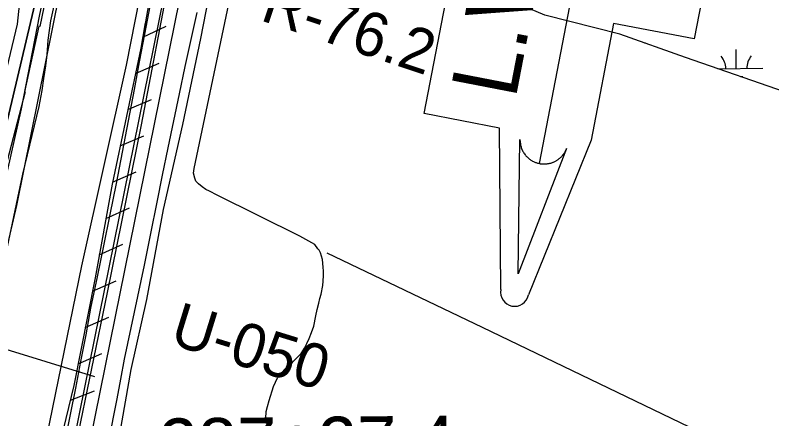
# Model space of a CAD drawing. Extents: x 3683402 to 3721514, y 487807 to 513565.
# Drawn here: x 3711901 to 3713333, y 494893 to 495656 of the extents above; entities that cross this region are included whole.
import ezdxf

# ---------------------------------------------------------------- set-up
doc = ezdxf.new("R2010")
doc.units = 0
for name, color, linetype in [('V-FLOD-BASE', 7, 'Continuous'), ('V-LEVE-TOET', 7, 'Continuous'), ('V-RIVR-EDGE', 7, 'Continuous'), ('V-RIVR-RANG', 7, 'Continuous'), ('V-RIVR-RANG-IDEN', 7, 'Continuous'), ('V-ROAD-CNTR', 7, 'Continuous'), ('V-RRAP-FSHR', 7, 'Continuous'), ('V-RRAP-RVMT', 7, 'Continuous'), ('V-SITE-VEGE', 7, 'Continuous'), ('V-SURV-IDEN', 7, 'Continuous'), ('V-SURV-LINE', 7, 'Continuous'), ('V-TOPO-DPTH', 7, 'Continuous'), ('V-TOPO-MINR', 7, 'Continuous'), ('V-TOPO-SHOR', 7, 'Continuous'), ('V-TOPO-WATR', 7, 'Continuous'), ('V-TOPO-WATR-IDEN', 7, 'Continuous'), ('V-WETL-SWMP', 7, 'Continuous')]:
    doc.layers.add(name, color=color, linetype=linetype)

msp = doc.modelspace()

# ---------------------------------------------------------------- linework, layer by layer
at = {"layer": 'V-FLOD-BASE'}
msp.add_lwpolyline([(3712434.2, 496871.6), (3712398.5, 496699.5), (3712330.9, 496397.4), (3712258.5, 496046.2), (3712194.4, 495735.8), (3712139.8, 495448.8), (3712075.3, 495131.8), (3712016.5, 494844.4), (3711956.1, 494576.2), (3711903, 494332.2), (3711871.5, 494196.1), (3711852.1, 494125.8), (3711827.7, 494040.5), (3711812.1, 494001.7), (3711802.5, 493980.5), (3711767, 493914.4), (3711709.6, 493811.3), (3711687.1, 493770.9), (3711665.6, 493735.9), (3711620.1, 493669.8), (3711557.4, 493574), (3711527.5, 493530.9), (3711503.6, 493499.4)], dxfattribs=at)
at = {"layer": 'V-LEVE-TOET'}
for points in [[(3712069.3, 495220.1), (3712081.2, 495279.1), (3712093, 495338.1), (3712104.5, 495397.2), (3712115.8, 495456.3), (3712127, 495515.4), (3712136.7, 495568), (3712146.6, 495620.5), (3712156.7, 495673)], [(3712245, 495661.3), (3712233.6, 495610.2), (3712222.4, 495559), (3712211.5, 495507.8), (3712200.7, 495456.6), (3712190.2, 495405.3), (3712179.8, 495354), (3712169.7, 495302.6), (3712157.7, 495243.2), (3712145.4, 495183.7), (3712133, 495124.4), (3712120.3, 495065.1), (3712107.5, 495005.8), (3712100.7, 494968.2), (3712093.7, 494930.7), (3712086.5, 494893.2), (3712079.2, 494855.7)], [(3711996, 494850.6), (3712006.2, 494900.9), (3712016.2, 494951.2), (3712026, 495001.5), (3712035.5, 495051.9), (3712044.8, 495102.3), (3712057.1, 495161.2), (3712069.3, 495220.1)]]:
    msp.add_lwpolyline(points, dxfattribs=at)
at = {"layer": 'V-RIVR-EDGE'}
msp.add_lwpolyline([(3711880.2, 495330.2), (3711913.6, 495479), (3711947.6, 495654.2), (3711983.5, 495827), (3712030.3, 496058.6), (3712064.3, 496219.4), (3712088.1, 496371.8), (3712106.3, 496468.4), (3712125, 496491.8), (3712140.6, 496513.4), (3712149.1, 496550), (3712182, 496711.4), (3712204, 496890.2), (3712213.9, 497021.1)], dxfattribs=at)
at = {"layer": 'V-RIVR-RANG'}
msp.add_line((3712052.2, 494972.3), (3711287.3, 495206.5), dxfattribs=at)
at = {"layer": 'V-ROAD-CNTR'}
msp.add_lwpolyline([(3712093, 494828), (3712121.2, 494986.4), (3712150.6, 495118.8), (3712181.9, 495288.7), (3712218.6, 495449.7), (3712252.6, 495612.1), (3712299, 495848.8), (3712339.1, 496046.8), (3712388.2, 496293.2), (3712432.9, 496488.7), (3712467.1, 496626.6), (3712499.8, 496771.3), (3712520.4, 496867.8), (3712533.5, 496948.2)], dxfattribs=at)
at = {"layer": 'V-RRAP-FSHR'}
for p, q in [((3712142.7, 495614.7), (3712187, 495635.4)), ((3712129, 495546.1), (3712173.9, 495565.2)), ((3712114.6, 495477.6), (3712159.5, 495496.7)), ((3712100.1, 495409.1), (3712145.1, 495428.2)), ((3712085.7, 495340.6), (3712130.6, 495359.7)), ((3712073.1, 495271.7), (3712117.5, 495292.2)), ((3712060.6, 495202.9), (3712105, 495223.3)), ((3712047.8, 495134.1), (3712092.4, 495153.8)), ((3712034.2, 495065.4), (3712078.9, 495085.1)), ((3712020.7, 494996.7), (3712065.4, 495016.4)), ((3712006, 494928.3), (3712051.4, 494946.1))]:
    msp.add_line(p, q, dxfattribs=at)
for points in [[(3712867.9, 500023.9), (3712462.3, 498241), (3712294.2, 497100), (3712107.8, 496305.2), (3711903.8, 495296.4), (3711748.3, 494629.2), (3711676.9, 494440.8), (3711574.6, 494239), (3711331.4, 493807.5), (3711144.3, 493495.2)], [(3712463.3, 497119.6), (3712463.4, 497108.2), (3712462.7, 497087), (3712438.8, 497009.4), (3712403.6, 496861.5), (3712365.5, 496675.2), (3712322.4, 496512.8), (3712291.7, 496364.3), (3712255, 496191.7), (3712214.4, 495993.6), (3712169.8, 495768.9), (3712139.1, 495593.8), (3712084.9, 495336.6), (3712052.8, 495159.5), (3712012.6, 494955.8), (3711962.8, 494750.4)], [(3712147.5, 495641.8), (3712139.1, 495593.8), (3712084.9, 495336.6), (3712052.8, 495159.5), (3712012.6, 494955.8), (3711962.8, 494750.4), (3711952, 494698.8)]]:
    msp.add_lwpolyline(points, dxfattribs=at)
at = {"layer": 'V-RRAP-RVMT'}
for p, q in [((3711977, 495772.4), (3711948.2, 495634.9)), ((3711946, 495635.3), (3711919.1, 495511.4)), ((3711948.2, 495634.9), (3711946, 495635.3)), ((3711920.3, 495511.1), (3711886.2, 495380.5)), ((3711919.1, 495511.4), (3711920.3, 495511.1))]:
    msp.add_line(p, q, dxfattribs=at)
at = {"layer": 'V-SITE-VEGE'}
for p, q in [((3712194.6, 495990.4), (3712111.5, 495561.4)), ((3712240, 495366.3), (3712309.4, 495694.4)), ((3711968.9, 495645.4), (3711975, 495674.2)), ((3711963.6, 495609), (3711968.9, 495645.4)), ((3711961.8, 495581.5), (3711963.6, 495609)), ((3711959.6, 495560.4), (3711961.8, 495581.5)), ((3711955.8, 495536.3), (3711959.6, 495560.4)), ((3712111.5, 495561.4), (3712026.7, 495182.2)), ((3711952.8, 495514.1), (3711955.8, 495536.3)), ((3711947.1, 495483.4), (3711952.8, 495514.1)), ((3711915.7, 495355.9), (3711947.1, 495483.4)), ((3712238.9, 495357.5), (3712240, 495366.3)), ((3711874.8, 495161.3), (3711915.7, 495355.9)), ((3712241.2, 495348.3), (3712238.9, 495357.5)), ((3712243.5, 495342.6), (3712241.2, 495348.3)), ((3712248.1, 495337.2), (3712243.5, 495342.6)), ((3712255.5, 495331.5), (3712248.1, 495337.2)), ((3712262, 495326.9), (3712255.5, 495331.5)), ((3712269.3, 495323.4), (3712262, 495326.9)), ((3712283.5, 495316.2), (3712269.3, 495323.4)), ((3712440.2, 495238.4), (3712283.5, 495316.2)), ((3712468.6, 495222.3), (3712440.2, 495238.4)), ((3712474.3, 495214.7), (3712468.6, 495222.3)), ((3712476.3, 495211.6), (3712474.3, 495214.7)), ((3712479, 495207), (3712476.3, 495211.6)), ((3712482.8, 495194), (3712479, 495207)), ((3712483.6, 495187.5), (3712482.8, 495194)), ((3712026.7, 495182.2), (3711935.2, 494733.6)), ((3712484, 495179), (3712483.6, 495187.5)), ((3712484.8, 495172.9), (3712484, 495179)), ((3712484.1, 495153.3), (3712484.8, 495163.7)), ((3712484.8, 495163.7), (3712484.8, 495172.9)), ((3712480.3, 495128.8), (3712483.3, 495145.3)), ((3712483.3, 495145.3), (3712484.1, 495153.3)), ((3712476.1, 495111.9), (3712478, 495120.7)), ((3712478, 495120.7), (3712480.3, 495128.8)), ((3712473.1, 495099.6), (3712476.1, 495111.9)), ((3712470.5, 495087.7), (3712473.1, 495099.6)), ((3712466.3, 495068.1), (3712470.5, 495087.7)), ((3712462.1, 495055.9), (3712466.3, 495068.1)), ((3712457.5, 495044.7), (3712462.1, 495055.9)), ((3712449.1, 495026.7), (3712453.3, 495035.5)), ((3712453.3, 495035.5), (3712457.5, 495044.7)), ((3712434.6, 495008.2), (3712442.3, 495016.3)), ((3712442.3, 495016.3), (3712449.1, 495026.7)), ((3712426.2, 495000.2), (3712434.6, 495008.2)), ((3712405.5, 494979.8), (3712412.8, 494988.2)), ((3712412.8, 494988.2), (3712417.8, 494993.2)), ((3712417.8, 494993.2), (3712426.2, 495000.2)), ((3712397.5, 494970.2), (3712405.5, 494979.8)), ((3712390.3, 494954.1), (3712393.7, 494962.1)), ((3712393.7, 494962.1), (3712397.5, 494970.2)), ((3712381.9, 494927.6), (3712390.3, 494954.1)), ((3712376.6, 494906.8), (3712378.8, 494916.4)), ((3712378.8, 494916.4), (3712381.9, 494927.6)), ((3712375.5, 494893.8), (3712376.6, 494906.8)), ((3712377, 494884.2), (3712375.5, 494893.8))]:
    msp.add_line(p, q, dxfattribs=at)
at = {"layer": 'V-SURV-LINE'}
for points in [[(3712014.1, 494859.2), (3712350.8, 496519.9)], [(3712380.2, 496513.9), (3712043.5, 494853.2)]]:
    msp.add_lwpolyline(points, dxfattribs=at)
at = {"layer": 'V-TOPO-DPTH'}
msp.add_lwpolyline([(3712195.9, 496978.9), (3712184.3, 496911.8), (3712172.4, 496844.8), (3712160.1, 496777.8), (3712147.2, 496711), (3712133.8, 496644.3), (3711971.2, 495848.4), (3711968.2, 495834.1), (3711965.2, 495819.8), (3711962.2, 495805.5), (3711959.1, 495791.3), (3711954.8, 495771.4), (3711953.9, 495767.1), (3711953.2, 495762.7), (3711952.6, 495758.3), (3711952.2, 495754), (3711951.9, 495749.6), (3711951.8, 495745.2), (3711952, 495740.8), (3711952.3, 495736.4), (3711713, 494725.4)], dxfattribs=at)
at = {"layer": 'V-TOPO-MINR'}
msp.add_lwpolyline([(3711684.8, 494714.3), (3711905.9, 495639.5), (3711906.9, 495651.4), (3711908.2, 495663.4), (3711909.8, 495675.2), (3711911.9, 495687), (3711914.3, 495698.8), (3711929.5, 495767.1), (3711936.1, 495797.2), (3711942.5, 495827.3), (3711948.9, 495857.5), (3711955.1, 495887.7), (3712025.4, 496234.7), (3712052.1, 496371), (3712077.7, 496507.6), (3712101.4, 496644.5), (3712123.9, 496781.6), (3712163, 497030.2)], dxfattribs=at)
at = {"layer": 'V-TOPO-SHOR'}
msp.add_lwpolyline([(3712491.1, 495207.1), (3712784.8, 495066.4), (3713159.8, 494885.9), (3713516.8, 494713.7), (3713950.9, 494509), (3714220, 494381.3)], dxfattribs=at)
at = {"layer": 'V-TOPO-WATR'}
msp.add_lwpolyline([(3711713, 494725.4), (3711952.3, 495736.4), (3711952, 495740.8), (3711951.8, 495745.2), (3711951.9, 495749.6), (3711952.2, 495754), (3711952.6, 495758.3), (3711953.2, 495762.7), (3711953.9, 495767.1), (3711954.8, 495771.4), (3711959.1, 495791.3), (3711962.2, 495805.5), (3711965.2, 495819.8), (3711968.2, 495834.1), (3711971.2, 495848.4), (3712133.8, 496644.3), (3712147.2, 496711), (3712160.1, 496777.8), (3712172.4, 496844.8), (3712184.3, 496911.8), (3712195.9, 496978.9)], dxfattribs=at)
at = {"layer": 'V-TOPO-WATR-IDEN'}
msp.add_line((3712893.5, 495375.7), (3713036, 496113.3), dxfattribs=at)
for points in [[(3712820.4, 495137.3), (3712817.6, 495442.7), (3712675.5, 495470.2), (3712796.6, 496097.1), (3712938.7, 496069.7), (3713057, 496361.8)], [(3713109, 496351.7), (3713108, 496026.2), (3713069.4, 495826.4), (3713221.9, 495797), (3713186, 495611.3), (3713033.5, 495640.8), (3712990.9, 495420), (3712872.5, 495127.2)]]:
    msp.add_lwpolyline(points, dxfattribs=at)
msp.add_lwpolyline([(3712944.8, 495404), (3712853.2, 495167.2), (3712856.4, 495421.1), (3712856.6, 495416.5), (3712857.2, 495412.1), (3712857.6, 495410.4), (3712857.9, 495408.9), (3712858.5, 495407.1), (3712859, 495405.3), (3712859.6, 495403.8), (3712860.4, 495401.8), (3712861.4, 495399.7), (3712862.1, 495398.6), (3712862.9, 495397.1), (3712864.1, 495395.3), (3712865.1, 495393.9), (3712866.2, 495392.4), (3712866.9, 495391.4), (3712867.8, 495390.4), (3712868.9, 495389.2), (3712870, 495388.1), (3712871.1, 495387.1), (3712872, 495386.2), (3712873.4, 495385.1), (3712874.8, 495384), (3712875.9, 495383.2), (3712877.3, 495382.2), (3712878.5, 495381.5), (3712879.6, 495380.8), (3712880.4, 495380.4), (3712881.8, 495379.7), (3712883.2, 495379), (3712884.5, 495378.4), (3712885.9, 495377.9), (3712887.2, 495377.4), (3712888.6, 495376.9), (3712889.8, 495376.6), (3712891.5, 495376.1), (3712893.5, 495375.7), (3712894.1, 495375.6), (3712895, 495375.4), (3712896.1, 495375.3), (3712897.2, 495375.2), (3712898.2, 495375.1), (3712899.2, 495375), (3712900.4, 495374.9), (3712901.2, 495374.9), (3712902.4, 495374.9), (3712903.6, 495374.9), (3712904.3, 495374.9), (3712906.4, 495375.1), (3712907.4, 495375.2), (3712908.2, 495375.3), (3712909.4, 495375.5), (3712910.5, 495375.6), (3712911.6, 495375.9), (3712912.9, 495376.2), (3712914.1, 495376.5), (3712915.1, 495376.7), (3712915.9, 495377), (3712917, 495377.3), (3712917.9, 495377.7), (3712919, 495378.1), (3712920.2, 495378.6), (3712921.3, 495379.1), (3712922.7, 495379.7), (3712923.7, 495380.2), (3712924.7, 495380.8), (3712925.8, 495381.4), (3712926.6, 495382), (3712927.5, 495382.5), (3712928.8, 495383.4), (3712928.8, 495383.5), (3712929.6, 495384), (3712930.1, 495384.4), (3712930.9, 495385.1), (3712931.9, 495385.9), (3712932.7, 495386.6), (3712933.4, 495387.2), (3712934.2, 495388), (3712935, 495388.8), (3712935.6, 495389.4), (3712936.3, 495390.2), (3712937.3, 495391.3), (3712937.8, 495392), (3712938.2, 495392.5), (3712938.6, 495393), (3712939.1, 495393.6), (3712939.6, 495394.4), (3712940.2, 495395.2), (3712940.7, 495396), (3712941.2, 495396.8), (3712941.9, 495397.9), (3712942.2, 495398.6), (3712942.8, 495399.6), (3712943.4, 495400.8), (3712943.8, 495401.8), (3712944.2, 495402.5), (3712944.4, 495403.2), (3712944.6, 495403.7)], close=True, dxfattribs=at)
msp.add_arc((3712846.4, 495132.2), 26.5, 169.0661, 349.0661, dxfattribs=at)
at = {"layer": 'V-WETL-SWMP'}
for p, q in [((3713091.8, 495604.1), (3713093.9, 495604.1)), ((3713265.8, 495555.3), (3713265.4, 495591.3)), ((3713230.9, 495554.9), (3713315.8, 495555.9)), ((3713273.8, 495540), (3713278, 495540.1))]:
    msp.add_line(p, q, dxfattribs=at)
msp.add_lwpolyline([(3713373.5, 495505.4), (3713169.6, 495576.3), (3713045.5, 495620.6), (3712903.7, 495656), (3712779.6, 495709.2), (3712682.1, 495780.1), (3712646.6, 495842.2), (3712646.6, 495930.8), (3712593.4, 495984), (3712513.6, 496046.1), (3712425, 496125.8), (3712433.9, 496179), (3712460.5, 496258.8), (3712495.9, 496347.4), (3712531.4, 496427.2), (3712575.7, 496489.3), (3712620, 496560.2), (3712628.9, 496622.2), (3712664.3, 496728.6), (3712690.9, 496781.8), (3712788.4, 496817.2), (3712815, 496843.8), (3712850.5, 496897), (3712885.9, 496941.3)], dxfattribs=at)
for centre, start, end in [((3713210.6, 495555.2), 359.8942, 41.4378), ((3713321.1, 495556.5), 139.8942, 181.4378)]:
    msp.add_arc(centre, 35.2, start, end, dxfattribs=at)

# ---------------------------------------------------------------- texts
at = {"layer": 'V-RIVR-RANG-IDEN'}
for s, rotation, p in [('R-76.2', 341.6515, (3712362.8, 495647.2)), ('U-050', 342.8383, (3712191, 495035.2))]:
    msp.add_text(s, height=83, rotation=rotation, dxfattribs=at).set_placement(p)
at = {"layer": 'V-SURV-IDEN'}
msp.add_text('287+27.4', height=100, rotation=0.6202, dxfattribs=at).set_placement((3712173.5, 494793.3))
at = {"layer": 'V-TOPO-WATR-IDEN'}
msp.add_text('L.W.R.P.', height=124.5, rotation=79.066, dxfattribs=at).set_placement((3712847.9, 495495.7))

doc.saveas('drawing.dxf')
